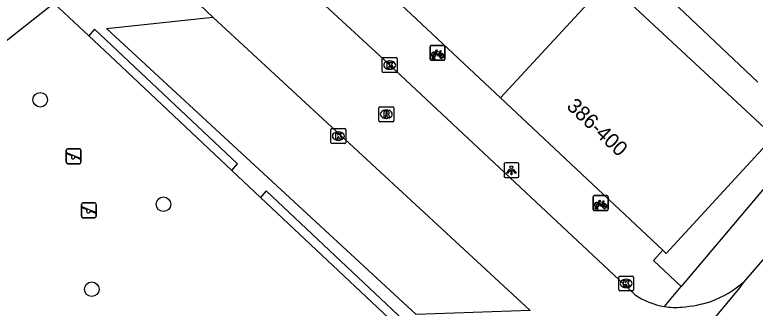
# Model space of a CAD drawing. Extents: x 159222 to 160346, y 381249 to 382166.
# Drawn here: x 159675.49 to 159725.25, y 381597.22 to 381616.91 of the extents above; entities that cross this region are included whole.
import ezdxf

# ---------------------------------------------------------------- set-up
doc = ezdxf.new("R2010")
doc.units = 0
for name, color, linetype in [('IMGEO_Boom', 7, 'Continuous'), ('IMGEO_Fietsenrek', 7, 'Continuous'), ('IMGEO_Groenvoorziening', 7, 'Continuous'), ('IMGEO_Haag', 7, 'Continuous'), ('IMGEO_Kolk', 7, 'Continuous'), ('IMGEO_Lichtpunt', 7, 'Continuous'), ('IMGEO_Pand', 7, 'Continuous'), ('IMGEO_Pand_nummerreeks', 7, 'Continuous'), ('IMGEO_Parkeervlak_open', 7, 'Continuous'), ('IMGEO_Rijbaan_lokaal_gesloten', 7, 'Continuous'), ('IMGEO_Rijbaan_lokaal_open', 7, 'Continuous'), ('IMGEO_Rioolput', 7, 'Continuous'), ('IMGEO_Speelvoorziening', 7, 'Continuous'), ('IMGEO_Voetpad_open', 7, 'Continuous')]:
    doc.layers.add(name, color=color, linetype=linetype)

msp = doc.modelspace()

# ---------------------------------------------------------------- linework, layer by layer
at = {"layer": 'IMGEO_Boom'}
for centre in [(159677.196, 381611.209), (159685.474, 381604.196), (159680.662, 381598.487)]:
    msp.add_circle(centre, 0.489, dxfattribs=at)
at = {"layer": 'IMGEO_Fietsenrek'}
for p, q in [((159703.474, 381614.858), (159704.315, 381614.858)), ((159704.315, 381614.858), (159703.474, 381614.858)), ((159703.399, 381613.933), (159703.399, 381614.774)), ((159703.399, 381614.774), (159703.399, 381613.933)), ((159704.086, 381614.407), (159704.122, 381614.312)), ((159704.399, 381614.783), (159704.399, 381613.942)), ((159704.399, 381613.942), (159704.399, 381614.783)), ((159703.526, 381613.942), (159703.565, 381614.102)), ((159703.56, 381613.942), (159703.526, 381613.942)), ((159703.595, 381614.09), (159703.56, 381613.942)), ((159703.637, 381614.114), (159703.636, 381614.118)), ((159703.678, 381613.942), (159703.644, 381614.084)), ((159703.668, 381614.125), (159703.669, 381614.118)), ((159703.676, 381614.088), (159703.711, 381613.942)), ((159703.711, 381613.942), (159703.678, 381613.942)), ((159704.324, 381613.858), (159703.483, 381613.858)), ((159703.483, 381613.858), (159704.324, 381613.858)), ((159714.358, 381603.846), (159714.358, 381604.687)), ((159714.358, 381604.687), (159714.358, 381603.846)), ((159714.433, 381604.771), (159715.274, 381604.771)), ((159715.274, 381604.771), (159714.433, 381604.771)), ((159715.358, 381604.696), (159715.358, 381603.855)), ((159715.358, 381603.855), (159715.358, 381604.696)), ((159714.485, 381603.855), (159714.524, 381604.015)), ((159714.554, 381604.003), (159714.519, 381603.855)), ((159714.596, 381604.027), (159714.595, 381604.031)), ((159714.637, 381603.855), (159714.603, 381603.997)), ((159714.627, 381604.038), (159714.628, 381604.031)), ((159714.635, 381604.001), (159714.67, 381603.855)), ((159715.045, 381604.32), (159715.081, 381604.225)), ((159715.283, 381603.771), (159714.442, 381603.771)), ((159714.442, 381603.771), (159715.283, 381603.771)), ((159714.519, 381603.855), (159714.485, 381603.855)), ((159714.67, 381603.855), (159714.637, 381603.855))]:
    msp.add_line(p, q, dxfattribs=at)
for points in [[(159703.733, 381614.332), (159703.681, 381614.242), (159703.641, 381614.217), (159703.642, 381614.264), (159703.697, 381614.358)], [(159703.712, 381614.384), (159703.807, 381614.548), (159703.893, 381614.534), (159703.895, 381614.525), (159703.839, 381614.514), (159703.812, 381614.469), (159704.068, 381614.428)], [(159704.008, 381614.14), (159703.958, 381614.14), (159703.767, 381614.391), (159703.748, 381614.359)], [(159704.055, 381614.403), (159703.798, 381614.444), (159703.781, 381614.415), (159703.948, 381614.195), (159704.055, 381614.403)], [(159704.103, 381614.305), (159704.073, 381614.382), (159703.964, 381614.164), (159704.007, 381614.164)], [(159704.068, 381614.428), (159704.093, 381614.477), (159704.087, 381614.481), (159704.064, 381614.485), (159704.052, 381614.492), (159704.051, 381614.495), (159704.053, 381614.5), (159704.148, 381614.485), (159704.15, 381614.475), (159704.14, 381614.462), (159704.128, 381614.456), (159704.114, 381614.462), (159704.086, 381614.407)], [(159704.037, 381614.164), (159704.157, 381614.163), (159704.113, 381614.277)], [(159704.133, 381614.284), (159704.188, 381614.139), (159704.038, 381614.139)], [(159714.671, 381604.297), (159714.766, 381604.461), (159714.852, 381604.447), (159714.854, 381604.438), (159714.798, 381604.427), (159714.771, 381604.382), (159715.027, 381604.341)], [(159715.027, 381604.341), (159715.052, 381604.39), (159715.046, 381604.394), (159715.023, 381604.398), (159715.011, 381604.405), (159715.01, 381604.408), (159715.012, 381604.413), (159715.107, 381604.398), (159715.109, 381604.388), (159715.099, 381604.375), (159715.087, 381604.369), (159715.073, 381604.375), (159715.045, 381604.32)], [(159714.692, 381604.245), (159714.64, 381604.155), (159714.6, 381604.13), (159714.601, 381604.177), (159714.656, 381604.271)], [(159714.967, 381604.053), (159714.917, 381604.053), (159714.726, 381604.304), (159714.707, 381604.272)], [(159715.014, 381604.316), (159714.757, 381604.357), (159714.74, 381604.328), (159714.907, 381604.108), (159715.014, 381604.316)], [(159715.062, 381604.218), (159715.032, 381604.295), (159714.923, 381604.077), (159714.966, 381604.077)], [(159714.996, 381604.077), (159715.116, 381604.076), (159715.072, 381604.19)], [(159715.092, 381604.197), (159715.147, 381604.052), (159714.997, 381604.052)]]:
    msp.add_lwpolyline(points, dxfattribs=at)
for centre, radius, start, end in [((159703.477, 381614.78), 0.0779, 92.4484, 184.2845), ((159703.477, 381614.78), 0.0779, 92.4484, 184.2845), ((159704.321, 381614.78), 0.0779, 2.4484, 94.2845), ((159704.321, 381614.78), 0.0779, 2.4484, 94.2845), ((159703.639, 381614.243), 0.159, 62.6766, 242.1369), ((159703.639, 381614.243), 0.129, 63.3192, 238.903), ((159703.639, 381614.243), 0.159, 283.5766, 46.6042), ((159703.477, 381613.936), 0.0779, 182.4484, 274.2845), ((159703.477, 381613.936), 0.0779, 182.4484, 274.2845), ((159703.619, 381614.114), 0.0499, 12.8025, 158.6934), ((159703.639, 381614.243), 0.159, 253.9967, 271.7867), ((159703.619, 381614.114), 0.0174, 12.8025, 163.4502), ((159703.639, 381614.243), 0.129, 253.415, 269.0204), ((159703.639, 381614.243), 0.129, 283.6043, 43.4302), ((159704.166, 381614.159), 0.159, 113.3408, 178.3217), ((159704.166, 381614.159), 0.159, 187.0065, 105.7708), ((159704.166, 381614.159), 0.129, 113.923, 177.9556), ((159704.166, 381614.159), 0.129, 188.6715, 104.5883), ((159704.321, 381613.936), 0.0779, 272.4484, 4.2845), ((159704.321, 381613.936), 0.0779, 272.4484, 4.2845), ((159714.436, 381604.693), 0.0779, 92.4484, 184.2845), ((159714.436, 381604.693), 0.0779, 92.4484, 184.2845), ((159715.28, 381604.693), 0.0779, 2.4484, 94.2845), ((159715.28, 381604.693), 0.0779, 2.4484, 94.2845), ((159714.598, 381604.156), 0.159, 62.6766, 242.1369), ((159714.598, 381604.156), 0.129, 63.3192, 238.903), ((159714.578, 381604.027), 0.0499, 12.8025, 158.6934), ((159714.598, 381604.156), 0.159, 253.9967, 271.7867), ((159714.578, 381604.027), 0.0174, 12.8025, 163.4502), ((159714.598, 381604.156), 0.129, 253.415, 269.0204), ((159714.598, 381604.156), 0.129, 283.6043, 43.4302), ((159714.598, 381604.156), 0.159, 283.5766, 46.6042), ((159715.125, 381604.072), 0.159, 113.3408, 178.3217), ((159715.125, 381604.072), 0.159, 187.0065, 105.7708), ((159715.125, 381604.072), 0.129, 113.923, 177.9556), ((159715.125, 381604.072), 0.129, 188.6715, 104.5883), ((159714.436, 381603.849), 0.0779, 182.4484, 274.2845), ((159714.436, 381603.849), 0.0779, 182.4484, 274.2845), ((159715.28, 381603.849), 0.0779, 272.4484, 4.2845), ((159715.28, 381603.849), 0.0779, 272.4484, 4.2845)]:
    msp.add_arc(centre, radius, start, end, dxfattribs=at)
at = {"layer": 'IMGEO_Groenvoorziening'}
for points in [[(159695.046, 381641.083), (159725.429, 381612.393)], [(159666.889, 381608.847), (159678.112, 381617.696), (159680.462, 381615.488)], [(159690.074, 381606.457), (159692.005, 381604.643)]]:
    msp.add_lwpolyline(points, dxfattribs=at)
at = {"layer": 'IMGEO_Haag'}
for points in [[(159690.074, 381606.457), (159690.447, 381606.907), (159680.834, 381615.937), (159680.462, 381615.488)], [(159680.462, 381615.488), (159682.249, 381613.809), (159690.074, 381606.457)], [(159704.338, 381593.056), (159704.713, 381593.508), (159692.379, 381605.093), (159692.005, 381604.643)], [(159692.005, 381604.643), (159704.338, 381593.056)]]:
    msp.add_lwpolyline(points, dxfattribs=at)
at = {"layer": 'IMGEO_Kolk'}
for p, q in [((159700.184, 381613.107), (159700.184, 381613.959)), ((159700.259, 381614.033), (159701.111, 381614.033)), ((159701.185, 381613.959), (159701.185, 381613.107)), ((159700.672, 381613.813), (159700.697, 381613.813)), ((159701.111, 381613.033), (159700.259, 381613.033)), ((159700.695, 381613.253), (159700.67, 381613.253)), ((159696.736, 381608.346), (159696.736, 381609.198)), ((159696.811, 381609.272), (159697.663, 381609.272)), ((159697.224, 381609.052), (159697.249, 381609.052)), ((159697.737, 381609.198), (159697.737, 381608.346)), ((159697.247, 381608.492), (159697.222, 381608.492)), ((159697.663, 381608.272), (159696.811, 381608.272)), ((159716.072, 381598.451), (159716.072, 381599.303)), ((159716.147, 381599.377), (159716.999, 381599.377)), ((159716.56, 381599.157), (159716.585, 381599.157)), ((159717.073, 381599.303), (159717.073, 381598.451)), ((159716.583, 381598.597), (159716.558, 381598.597)), ((159716.999, 381598.377), (159716.147, 381598.377))]:
    msp.add_line(p, q, dxfattribs=at)
for points in [[(159700.184, 381613.107), (159700.184, 381613.959)], [(159700.259, 381614.033), (159701.111, 381614.033)], [(159701.185, 381613.959), (159701.185, 381613.107)], [(159700.505, 381613.733), (159700.628, 381613.733), (159700.628, 381613.582), (159700.758, 381613.733), (159700.922, 381613.733), (159700.776, 381613.582), (159700.929, 381613.333), (159700.777, 381613.333), (159700.692, 381613.497), (159700.628, 381613.43), (159700.628, 381613.333), (159700.505, 381613.333), (159700.505, 381613.733)], [(159701.111, 381613.033), (159700.259, 381613.033)], [(159696.736, 381608.346), (159696.736, 381609.198)], [(159696.811, 381609.272), (159697.663, 381609.272)], [(159697.057, 381608.972), (159697.18, 381608.972), (159697.18, 381608.821), (159697.31, 381608.972), (159697.474, 381608.972), (159697.328, 381608.821), (159697.481, 381608.572), (159697.329, 381608.572), (159697.244, 381608.736), (159697.18, 381608.669), (159697.18, 381608.572), (159697.057, 381608.572), (159697.057, 381608.972)], [(159697.737, 381609.198), (159697.737, 381608.346)], [(159697.663, 381608.272), (159696.811, 381608.272)], [(159716.072, 381598.451), (159716.072, 381599.303)], [(159716.147, 381599.377), (159716.999, 381599.377)], [(159716.393, 381599.077), (159716.516, 381599.077), (159716.516, 381598.926), (159716.646, 381599.077), (159716.81, 381599.077), (159716.664, 381598.926), (159716.817, 381598.677), (159716.665, 381598.677), (159716.58, 381598.841), (159716.516, 381598.774), (159716.516, 381598.677), (159716.393, 381598.677), (159716.393, 381599.077)], [(159717.073, 381599.303), (159717.073, 381598.451)], [(159716.999, 381598.377), (159716.147, 381598.377)]]:
    msp.add_lwpolyline(points, dxfattribs=at)
for centre, start, end in [((159700.261, 381613.957), 91.552, 178.448), ((159700.261, 381613.957), 91.552, 178.448), ((159701.109, 381613.957), 1.552, 88.448), ((159701.109, 381613.957), 1.552, 88.448), ((159700.261, 381613.109), 181.552, 268.448), ((159700.261, 381613.109), 181.552, 268.448), ((159701.109, 381613.109), 271.552, 358.448), ((159701.109, 381613.109), 271.552, 358.448), ((159696.813, 381609.196), 91.552, 178.448), ((159696.813, 381609.196), 91.552, 178.448), ((159697.661, 381609.196), 1.552, 88.448), ((159697.661, 381609.196), 1.552, 88.448), ((159696.813, 381608.348), 181.552, 268.448), ((159696.813, 381608.348), 181.552, 268.448), ((159697.661, 381608.348), 271.552, 358.448), ((159697.661, 381608.348), 271.552, 358.448), ((159716.149, 381599.301), 91.552, 178.448), ((159716.149, 381599.301), 91.552, 178.448), ((159716.997, 381599.301), 1.552, 88.448), ((159716.997, 381599.301), 1.552, 88.448), ((159716.149, 381598.453), 181.552, 268.448), ((159716.149, 381598.453), 181.552, 268.448), ((159716.997, 381598.453), 271.552, 358.448), ((159716.997, 381598.453), 271.552, 358.448)]:
    msp.add_arc(centre, 0.0765, start, end, dxfattribs=at)
for centre, major_axis, ratio, start_param, end_param in [((159700.671, 381613.533), (-0.387, 0.002), 0.722429, 4.712389, 7.853982), ((159700.696, 381613.533), (-0.39, 0.002), 0.717154, 1.570796, 4.712389), ((159697.223, 381608.772), (-0.387, 0.002), 0.722429, 4.712389, 7.853982), ((159697.248, 381608.772), (-0.39, 0.002), 0.717154, 1.570796, 4.712389), ((159716.559, 381598.877), (-0.387, 0.002), 0.722429, 4.712389, 7.853982), ((159716.584, 381598.877), (-0.39, 0.002), 0.717154, 1.570796, 4.712389)]:
    msp.add_ellipse(centre, major_axis=major_axis, ratio=ratio, start_param=start_param, end_param=end_param, dxfattribs=at)
at = {"layer": 'IMGEO_Lichtpunt'}
for p, q in [((159709.267, 381606.98), (159708.459, 381606.98)), ((159709.267, 381606.98), (159708.459, 381606.98)), ((159708.365, 381606.885), (159708.365, 381606.078)), ((159708.365, 381606.885), (159708.365, 381606.078)), ((159709.361, 381606.078), (159709.361, 381606.885)), ((159709.361, 381606.078), (159709.361, 381606.885)), ((159708.459, 381605.984), (159709.267, 381605.984)), ((159708.459, 381605.984), (159709.267, 381605.984))]:
    msp.add_line(p, q, dxfattribs=at)
for points in [[(159708.739, 381606.549), (159708.778, 381606.521), (159708.59, 381606.259), (159708.552, 381606.286), (159708.739, 381606.549)], [(159708.841, 381606.501), (159708.888, 381606.501), (159708.888, 381606.179), (159708.841, 381606.179), (159708.841, 381606.501)], [(159708.951, 381606.521), (159708.989, 381606.548), (159709.176, 381606.286), (159709.137, 381606.258), (159708.951, 381606.521)]]:
    msp.add_lwpolyline(points, dxfattribs=at)
msp.add_circle((159708.864, 381606.683), 0.0994, dxfattribs=at)
for centre, start, end in [((159708.459, 381606.885), 90, 180), ((159708.459, 381606.885), 90, 180), ((159709.267, 381606.885), 0, 90), ((159709.267, 381606.885), 0, 90), ((159708.459, 381606.078), 180, 270), ((159708.459, 381606.078), 180, 270), ((159709.267, 381606.078), 270, 0), ((159709.267, 381606.078), 270, 360)]:
    msp.add_arc(centre, 0.0946, start, end, dxfattribs=at)
at = {"layer": 'IMGEO_Pand'}
for points in [[(159708.14, 381611.329), (159697.195, 381621.587)], [(159708.14, 381611.329), (159715.325, 381619.12)], [(159726.499, 381608.743), (159715.325, 381619.12)], [(159719.047, 381601.107), (159708.14, 381611.329)], [(159719.047, 381601.107), (159719.27, 381600.898), (159726.499, 381608.743)]]:
    msp.add_lwpolyline(points, dxfattribs=at)
at = {"layer": 'IMGEO_Parkeervlak_open'}
for points in [[(159710.115, 381597.06), (159702.473, 381596.791), (159681.657, 381615.995), (159688.806, 381616.746)], [(159727.892, 381607.657), (159726.582, 381606.149), (159720.278, 381598.684)]]:
    msp.add_lwpolyline(points, dxfattribs=at)
at = {"layer": 'IMGEO_Rijbaan_lokaal_gesloten'}
for points in [[(159733.23, 381609.147), (159730.469, 381605.92), (159724.476, 381598.985)], [(159724.476, 381598.985), (159724.124, 381598.501), (159722.315, 381596.319), (159720.068, 381593.859), (159713.929, 381587.582)]]:
    msp.add_lwpolyline(points, dxfattribs=at)
at = {"layer": 'IMGEO_Rijbaan_lokaal_open'}
for points in [[(159638.593, 381602.067), (159674.232, 381629.981), (159674.292, 381630.023), (159674.853, 381630.376), (159675.443, 381630.678), (159676.058, 381630.926), (159676.692, 381631.119), (159677.342, 381631.253), (159678, 381631.329), (159678.663, 381631.346), (159679.325, 381631.304), (159679.98, 381631.203), (159680.624, 381631.044), (159681.251, 381630.827), (159681.856, 381630.556), (159682.434, 381630.232), (159682.981, 381629.857), (159692.174, 381621.387), (159699.994, 381614.171), (159717.156, 381598.135)], [(159688.806, 381616.746), (159686.583, 381618.876), (159685.737, 381619.653), (159683.594, 381621.632)], [(159688.806, 381616.746), (159710.115, 381597.06)]]:
    msp.add_lwpolyline(points, dxfattribs=at)
for centre, radius, start, end in [((159719.842, 381604.25), 7.014, 290.4037, 311.3543), ((159719.875, 381601.975), 4.705, 234.6998, 261.0628), ((159719.577, 381606.301), 9.041, 274.7189, 287.441), ((159719.875, 381601.969), 4.699, 261.0508, 275.4454)]:
    msp.add_arc(centre, radius, start, end, dxfattribs=at)
at = {"layer": 'IMGEO_Rioolput'}
for p, q in [((159699.953, 381609.81), (159699.953, 381610.662)), ((159700.028, 381610.736), (159700.88, 381610.736)), ((159700.441, 381610.516), (159700.466, 381610.516)), ((159700.954, 381610.662), (159700.954, 381609.81)), ((159700.464, 381609.956), (159700.439, 381609.956)), ((159700.88, 381609.736), (159700.028, 381609.736))]:
    msp.add_line(p, q, dxfattribs=at)
for points in [[(159699.953, 381609.81), (159699.953, 381610.662)], [(159700.028, 381610.736), (159700.88, 381610.736)], [(159700.542, 381610.434), (159700.29, 381610.436), (159700.29, 381610.036)], [(159700.954, 381610.662), (159700.954, 381609.81)], [(159700.29, 381610.036), (159700.414, 381610.036), (159700.414, 381610.198), (159700.425, 381610.198)], [(159700.468, 381610.355), (159700.414, 381610.355), (159700.414, 381610.274)], [(159700.414, 381610.274), (159700.466, 381610.274)], [(159700.472, 381610.169), (159700.543, 381610.036), (159700.683, 381610.036), (159700.618, 381610.162)], [(159700.88, 381609.736), (159700.028, 381609.736)]]:
    msp.add_lwpolyline(points, dxfattribs=at)
for centre, radius, start, end in [((159700.03, 381610.66), 0.0765, 91.552, 178.448), ((159700.03, 381610.66), 0.0765, 91.552, 178.448), ((159700.541, 381610.324), 0.109, 350.3612, 89.416), ((159700.878, 381610.66), 0.0765, 1.552, 88.448), ((159700.878, 381610.66), 0.0765, 1.552, 88.448), ((159700.424, 381610.145), 0.0533, 26.0293, 88.6989), ((159700.45, 381610.463), 0.19, 274.7715, 282.9687), ((159700.474, 381610.259), 0.0964, 77.0061, 93.1865), ((159700.488, 381610.316), 0.0378, 276.6634, 79.6772), ((159700.539, 381610.324), 0.112, 277.5842, 350.9817), ((159700.523, 381610.109), 0.108, 29.5134, 73.7905), ((159700.03, 381609.812), 0.0765, 181.552, 268.448), ((159700.03, 381609.812), 0.0765, 181.552, 268.448), ((159700.878, 381609.812), 0.0765, 271.552, 358.448), ((159700.878, 381609.812), 0.0765, 271.552, 358.448)]:
    msp.add_arc(centre, radius, start, end, dxfattribs=at)
for centre, major_axis, ratio, start_param, end_param in [((159700.44, 381610.236), (-0.387, 0.002), 0.722429, 4.712389, 7.853982), ((159700.465, 381610.236), (-0.39, 0.002), 0.717154, 1.570796, 4.712389)]:
    msp.add_ellipse(centre, major_axis=major_axis, ratio=ratio, start_param=start_param, end_param=end_param, dxfattribs=at)
at = {"layer": 'IMGEO_Speelvoorziening'}
for p, q in [((159679.044, 381607.917), (159679.834, 381607.917)), ((159679.834, 381607.917), (159679.044, 381607.917)), ((159678.944, 381607.017), (159678.944, 381607.817)), ((159678.944, 381607.817), (159678.944, 381607.017)), ((159679.327, 381607.445), (159678.988, 381607.582)), ((159679.013, 381607.642), (159679.889, 381607.289)), ((159679.934, 381607.817), (159679.934, 381607.017)), ((159679.934, 381607.017), (159679.934, 381607.817)), ((159679.834, 381606.917), (159679.044, 381606.917)), ((159679.044, 381606.917), (159679.834, 381606.917)), ((159679.865, 381607.229), (159679.525, 381607.366)), ((159679.963, 381603.388), (159679.963, 381604.188)), ((159679.963, 381604.188), (159679.963, 381603.388)), ((159680.346, 381603.816), (159680.007, 381603.953)), ((159680.032, 381604.013), (159680.908, 381603.66)), ((159680.063, 381604.288), (159680.853, 381604.288)), ((159680.853, 381604.288), (159680.063, 381604.288)), ((159680.953, 381604.188), (159680.953, 381603.388)), ((159680.953, 381603.388), (159680.953, 381604.188)), ((159680.884, 381603.6), (159680.544, 381603.737)), ((159680.853, 381603.288), (159680.063, 381603.288)), ((159680.063, 381603.288), (159680.853, 381603.288))]:
    msp.add_line(p, q, dxfattribs=at)
for centre, radius, start, end in [((159679.044, 381607.817), 0.1, 90, 180), ((159679.044, 381607.817), 0.1, 90, 180), ((159679.834, 381607.817), 0.1, 0, 90), ((159679.834, 381607.817), 0.1, 360, 90), ((159679.001, 381607.612), 0.0327, 68.078, 248.078), ((159679.406, 381607.355), 0.12, 130.9928, 5.1632), ((159679.044, 381607.017), 0.1, 180, 270), ((159679.044, 381607.017), 0.1, 180, 270), ((159679.834, 381607.017), 0.1, 270, 0), ((159679.834, 381607.017), 0.1, 270, 0), ((159679.877, 381607.259), 0.0327, 248.078, 68.078), ((159680.063, 381604.188), 0.1, 90, 180), ((159680.063, 381604.188), 0.1, 90, 180), ((159680.02, 381603.983), 0.0327, 68.078, 248.078), ((159680.853, 381604.188), 0.1, 0, 90), ((159680.853, 381604.188), 0.1, 360, 90), ((159680.425, 381603.726), 0.12, 130.9928, 5.1632), ((159680.896, 381603.63), 0.0327, 248.078, 68.078), ((159680.063, 381603.388), 0.1, 180, 270), ((159680.063, 381603.388), 0.1, 180, 270), ((159680.853, 381603.388), 0.1, 270, 0), ((159680.853, 381603.388), 0.1, 270, 0)]:
    msp.add_arc(centre, radius, start, end, dxfattribs=at)
at = {"layer": 'IMGEO_Voetpad_open'}
for points in [[(159720.278, 381598.684), (159718.401, 381600.422), (159719.047, 381601.107)], [(159719.144, 381597.327), (159720.278, 381598.684)]]:
    msp.add_lwpolyline(points, dxfattribs=at)

# ---------------------------------------------------------------- texts
at = {"layer": 'IMGEO_Pand_nummerreeks'}
msp.add_text('386-400', height=1, rotation=316.8562, dxfattribs=at).set_placement((159712.51, 381610.687))

doc.saveas('drawing.dxf')
